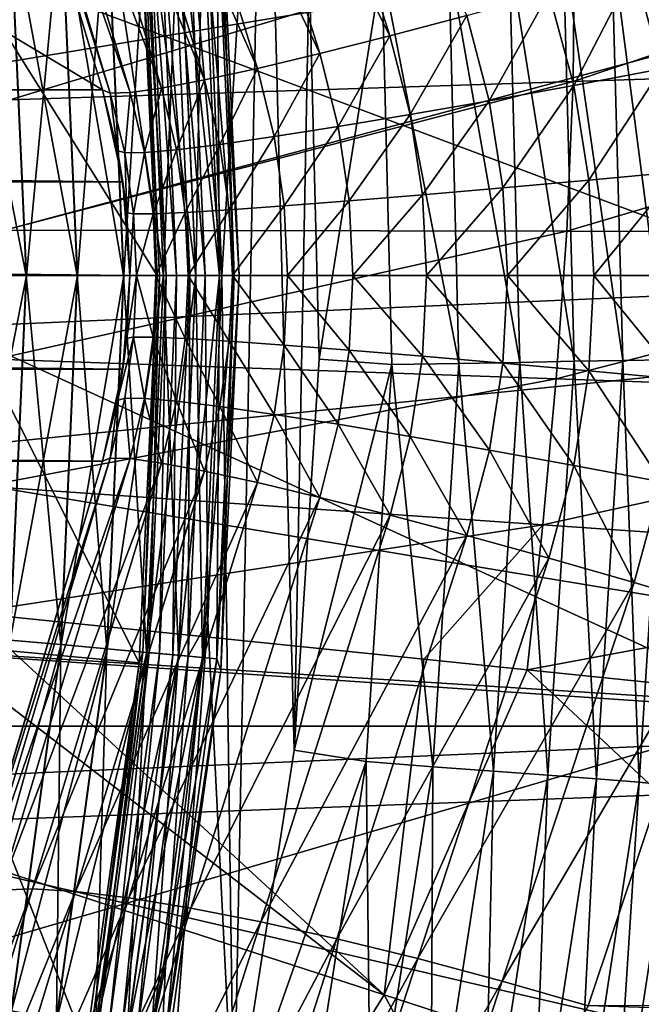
# Model space of a CAD drawing. Header units: metres. Extents: x -37.4 to 37.6, y -35 to 35.
# Tile 326 of 372: x 12.6 to 14.5, y -2.3 to 0.8. Entities that reach past the tile are written whole.
import ezdxf

# ---------------------------------------------------------------- set-up
doc = ezdxf.new("R2010")
doc.units = ezdxf.units.M
doc.layers.add('solid_506616_SW0001', color=7, linetype='CONTINUOUS')

msp = doc.modelspace()

# ---------------------------------------------------------------- linework, layer by layer
at = {"layer": 'solid_506616_SW0001'}
for points in [[(12.827591, 0.574696, -156.300003), (-12.827591, 0.574696, -156.300003), (-8.927591, 13.574696, -156.300003)], [(12.827591, 0.574696, -156.300003), (-8.927591, 13.574696, -156.300003), (8.927591, 13.574696, -156.300003)], [(12.827591, 0.574696, -155.56575), (12.827591, 0.574696, -156.300003), (8.927591, 13.574696, -156.300003)], [(12.414207, 1.952644, -155.433792), (12.827591, 0.574696, -155.56575), (8.927591, 13.574696, -156.300003)], [(13.196589, 0, 25.196838), (13.153387, 1.069961, 25.196838), (13.327835, 2.157232, 25.196838)], [(13.196589, 0, 25.196838), (13.327835, 2.157232, 25.196838), (13.234237, -2.670712, 25.196838)], [(13.327835, 2.157232, 25.196838), (13.420829, -1.469741, 25.196838), (13.234237, -2.670712, 25.196838)], [(13.327835, 2.157232, 25.196838), (13.467545, 0.953013, 25.196838), (13.420829, -1.469741, 25.196838)], [(13.717456, 0.742229, -153.897812), (13.099552, 1.963412, -153.961273), (13.315714, 2.005746, -153.790802)], [(13.955475, 0.805417, -153.759888), (13.717456, 0.742229, -153.897812), (13.315714, 2.005746, -153.790802)], [(12.851274, 0.565043, -155.284653), (12.827591, 0.574696, -155.56575), (12.414207, 1.952644, -155.433792)], [(12.851274, 0.565043, -155.284653), (12.414207, 1.952644, -155.433792), (12.442903, 1.924493, -155.158188)], [(13.499866, 0.687152, -154.06897), (12.907254, 1.93201, -154.160309), (13.099552, 1.963412, -153.961273)], [(13.717456, 0.742229, -153.897812), (13.499866, 0.687152, -154.06897), (13.099552, 1.963412, -153.961273)], [(12.912645, 0.567031, -155.009155), (12.442903, 1.924493, -155.158188), (12.5081, 1.908352, -154.887863)], [(12.912645, 0.567031, -155.009155), (12.851274, 0.565043, -155.284653), (12.442903, 1.924493, -155.158188)], [(13.307042, 0.641282, -154.269913), (12.742549, 1.912147, -154.384048), (12.907254, 1.93201, -154.160309)], [(13.499866, 0.687152, -154.06897), (13.307042, 0.641282, -154.269913), (12.907254, 1.93201, -154.160309)], [(13.010478, 0.580618, -154.744751), (12.5081, 1.908352, -154.887863), (12.608632, 1.90421, -154.628143)], [(13.010478, 0.580618, -154.744751), (12.912645, 0.567031, -155.009155), (12.5081, 1.908352, -154.887863)], [(13.142822, 0.605533, -154.496689), (12.608632, 1.90421, -154.628143), (12.742549, 1.912147, -154.384048)], [(13.142822, 0.605533, -154.496689), (13.010478, 0.580618, -154.744751), (12.608632, 1.90421, -154.628143)], [(13.307042, 0.641282, -154.269913), (13.142822, 0.605533, -154.496689), (12.742549, 1.912147, -154.384048)], [(11.945663, 1.140673, 24.77), (11.986408, 0.570983, 24.77), (17.574686, 1.495826, 23.259241)], [(11.986408, 0.570983, 24.77), (12, 0, 24.77), (17.574686, 1.495826, 23.259241)], [(12, 0, 24.77), (17.638229, 0, 23.259241), (17.574686, 1.495826, 23.259241)], [(15.93905, 1.395122, -3.596469), (-16, 0, -3.596469), (16, 0, -3.596469)], [(-15.93905, 1.395122, -3.596469), (-16, 0, -3.596469), (15.93905, 1.395122, -3.596469)], [(14.939238, 1.347373, 3.8), (15, 0, 3.8), (11.945299, 1.143223, 3.8)], [(13.193478, 1.222556, 20.299999), (13.25, 0, 20.299999), (13.181528, 1.186359, 20.473648)], [(13.181739, 1.186378, 18.127556), (13.235019, 0, 18.127556), (13.193478, 1.222556, 18.299999)], [(13.25, 0, 18.299999), (13.25, 0, 20.299999), (13.193478, 1.222556, 20.299999)], [(13.193478, 1.222556, 18.299999), (13.25, 0, 18.299999), (13.193478, 1.222556, 20.299999)], [(13.235019, 0, 18.127556), (13.25, 0, 18.299999), (13.193478, 1.222556, 18.299999)], [(12.283477, 1.138232, 63.234383), (12.941177, 1.199177, 25.393347), (12.996618, 0, 25.393347)], [(13.004176, 0, 25.34227), (12.996618, 0, 25.393347), (12.941177, 1.199177, 25.393347)], [(13.004176, 0, 25.34227), (12.941177, 1.199177, 25.393347), (12.951825, 1.165685, 25.34227)], [(12.96331, 1.166719, 20.943188), (13.015708, 0, 20.943188), (12.840352, 1.155653, 21.066492)], [(12.841285, 1.155737, 17.534292), (12.893188, 0, 17.534292), (12.964092, 1.166789, 17.657747)], [(12.893188, 0, 17.534292), (13.016493, 0, 17.657747), (12.964092, 1.166789, 17.657747)], [(12.951825, 1.165685, 25.34227), (12.972152, 1.167515, 25.294785), (13.024585, 0, 25.294785)], [(13.004176, 0, 25.34227), (12.951825, 1.165685, 25.34227), (13.024585, 0, 25.294785)], [(13.06305, 1.175696, 20.800303), (13.11585, 0, 20.800303), (12.96331, 1.166719, 20.943188)], [(13.11585, 0, 20.800303), (13.015708, 0, 20.943188), (12.96331, 1.166719, 20.943188)], [(12.964092, 1.166789, 17.657747), (13.016493, 0, 17.657747), (13.063659, 1.17575, 17.800756)], [(12.972152, 1.167515, 25.294785), (13.003919, 1.170374, 25.254116), (13.05648, 0, 25.254116)], [(13.024585, 0, 25.294785), (12.972152, 1.167515, 25.294785), (13.05648, 0, 25.254116)], [(13.003919, 1.170374, 25.254116), (13.045005, 1.174072, 25.222977), (13.097733, 0, 25.222977)], [(13.05648, 0, 25.254116), (13.003919, 1.170374, 25.254116), (13.097733, 0, 25.222977)], [(13.016493, 0, 17.657747), (13.116462, 0, 17.800756), (13.063659, 1.17575, 17.800756)], [(13.045005, 1.174072, 25.222977), (13.092667, 1.178361, 25.203449), (13.145587, 0, 25.203449)], [(13.097733, 0, 25.222977), (13.045005, 1.174072, 25.222977), (13.145587, 0, 25.203449)], [(13.136536, 1.18231, 20.642183), (13.189633, 0, 20.642183), (13.06305, 1.175696, 20.800303)], [(13.189633, 0, 20.642183), (13.11585, 0, 20.800303), (13.06305, 1.175696, 20.800303)], [(13.063659, 1.17575, 17.800756), (13.116462, 0, 17.800756), (13.136951, 1.182347, 17.958963)], [(13.092667, 1.178361, 25.203449), (13.153387, 1.069961, 25.196838), (13.196589, 0, 25.196838)], [(13.145587, 0, 25.203449), (13.092667, 1.178361, 25.203449), (13.196589, 0, 25.196838)], [(13.116462, 0, 17.800756), (13.19005, 0, 17.958963), (13.136951, 1.182347, 17.958963)], [(13.181528, 1.186359, 20.473648), (13.234808, 0, 20.473648), (13.136536, 1.18231, 20.642183)], [(13.234808, 0, 20.473648), (13.189633, 0, 20.642183), (13.136536, 1.18231, 20.642183)], [(13.136951, 1.182347, 17.958963), (13.19005, 0, 17.958963), (13.181739, 1.186378, 18.127556)], [(13.25, 0, 20.299999), (13.234808, 0, 20.473648), (13.181528, 1.186359, 20.473648)], [(13.19005, 0, 17.958963), (13.235019, 0, 18.127556), (13.181739, 1.186378, 18.127556)], [(14.284915, 0.601034, 75.843628), (16.024529, 0.657976, 75.518333), (16.030178, 1.188359, 75.526749)], [(14.289136, 1.071537, 75.848312), (14.284915, 0.601034, 75.843628), (16.030178, 1.188359, 75.526749)], [(15, 0, 3.8), (12, 0, 3.8), (11.945299, 1.143223, 3.8)], [(12.283477, 1.138232, 63.234383), (12.996618, 0, 25.393347), (12.336101, 0, 63.234383)], [(12.540348, 1.128652, 21.240049), (12.591036, 0, 21.240049), (12.372436, 1.113539, 21.285019)], [(12.423648, 0, 17.315193), (12.592184, 0, 17.360367), (12.541492, 1.128755, 17.360367)], [(12.697919, 1.142833, 21.166462), (12.749244, 0, 21.166462), (12.540348, 1.128652, 21.240049)], [(12.749244, 0, 21.166462), (12.591036, 0, 21.240049), (12.540348, 1.128652, 21.240049)], [(12.541492, 1.128755, 17.360367), (12.592184, 0, 17.360367), (12.698974, 1.142928, 17.434149)], [(12.592184, 0, 17.360367), (12.750302, 0, 17.434149), (12.698974, 1.142928, 17.434149)], [(12.840352, 1.155653, 21.066492), (12.892253, 0, 21.066492), (12.697919, 1.142833, 21.166462)], [(12.892253, 0, 21.066492), (12.749244, 0, 21.166462), (12.697919, 1.142833, 21.166462)], [(12.698974, 1.142928, 17.434149), (12.750302, 0, 17.434149), (12.841285, 1.155737, 17.534292)], [(12.750302, 0, 17.434149), (12.893188, 0, 17.534292), (12.841285, 1.155737, 17.534292)], [(13.015708, 0, 20.943188), (12.892253, 0, 21.066492), (12.840352, 1.155653, 21.066492)], [(12.591036, 0, 21.240049), (12.422445, 0, 21.285019), (12.372436, 1.113539, 21.285019)], [(12.540518, 0.544432, 76.138184), (14.284915, 0.601034, 75.843628), (14.289136, 1.071537, 75.848312)], [(12.543669, 0.95495, 76.140404), (12.540518, 0.544432, 76.138184), (14.289136, 1.071537, 75.848312)], [(14.536109, 1.04853, 25.684317), (14.571608, -0.261379, 25.685648), (14.403765, 1.035097, 25.540308)], [(14.254061, 1.018448, 25.419554), (14.288033, -0.265378, 25.420858), (14.086154, 0.999309, 25.323402)], [(14.403765, 1.035097, 25.540308), (14.438608, -0.262625, 25.541626), (14.254061, 1.018448, 25.419554)], [(14.438608, -0.262625, 25.541626), (14.288033, -0.265378, 25.420858), (14.254061, 1.018448, 25.419554)], [(14.571608, -0.261379, 25.685648), (14.438608, -0.262625, 25.541626), (14.403765, 1.035097, 25.540308)], [(14.55851, 0.639603, -153.608429), (14.473517, 0.950954, -153.593979), (14.743142, 1.030694, -153.569275)], [(13.899199, 0.978484, 25.253201), (13.93105, -0.272338, 25.254473), (13.692355, 0.956704, 25.210297)], [(14.086154, 0.999309, 25.323402), (14.119103, -0.268888, 25.324692), (13.899199, 0.978484, 25.253201)], [(14.119103, -0.268888, 25.324692), (13.93105, -0.272338, 25.254473), (13.899199, 0.978484, 25.253201)], [(14.288033, -0.265378, 25.420858), (14.119103, -0.268888, 25.324692), (14.086154, 0.999309, 25.323402)], [(13.467545, 0.953013, 25.196838), (13.498574, -0.258843, 25.196838), (13.420829, -1.469741, 25.196838)], [(13.692355, 0.956704, 25.210297), (13.498574, -0.258843, 25.196838), (13.467545, 0.953013, 25.196838)], [(13.692355, 0.956704, 25.210297), (13.723101, -0.274977, 25.211548), (13.498574, -0.258843, 25.196838)], [(13.93105, -0.272338, 25.254473), (13.723101, -0.274977, 25.211548), (13.692355, 0.956704, 25.210297)], [(14.286218, 0.588418, -153.670593), (14.209182, 0.875458, -153.657944), (14.473517, 0.950954, -153.593979)], [(14.55851, 0.639603, -153.608429), (14.286218, 0.588418, -153.670593), (14.473517, 0.950954, -153.593979)], [(14.025016, 0.540967, -153.771347), (13.955475, 0.805417, -153.759888), (14.209182, 0.875458, -153.657944)], [(14.286218, 0.588418, -153.670593), (14.025016, 0.540967, -153.771347), (14.209182, 0.875458, -153.657944)], [(13.780169, 0.498206, -153.90863), (13.717456, 0.742229, -153.897812), (13.955475, 0.805417, -153.759888)], [(14.025016, 0.540967, -153.771347), (13.780169, 0.498206, -153.90863), (13.955475, 0.805417, -153.759888)], [(13.556612, 0.460997, -154.079712), (13.499866, 0.687152, -154.06897), (13.717456, 0.742229, -153.897812)], [(13.780169, 0.498206, -153.90863), (13.556612, 0.460997, -154.079712), (13.717456, 0.742229, -153.897812)], [(13.358852, 0.430091, -154.281113), (13.307042, 0.641282, -154.269913), (13.499866, 0.687152, -154.06897)], [(13.556612, 0.460997, -154.079712), (13.358852, 0.430091, -154.281113), (13.499866, 0.687152, -154.06897)], [(13.190875, 0.406111, -154.508789), (13.142822, 0.605533, -154.496689), (13.307042, 0.641282, -154.269913)], [(13.358852, 0.430091, -154.281113), (13.190875, 0.406111, -154.508789), (13.307042, 0.641282, -154.269913)], [(14.265123, 0.137264, 75.838043), (16.001299, 0.135027, 75.508682), (16.024529, 0.657976, 75.518333)], [(14.284915, 0.601034, 75.843628), (14.265123, 0.137264, 75.838043), (16.024529, 0.657976, 75.518333)], [(14.332871, 0.295455, -153.678391), (14.286218, 0.588418, -153.670593), (14.55851, 0.639603, -153.608429)], [(14.610057, 0.321296, -153.617355), (14.332871, 0.295455, -153.678391), (14.55851, 0.639603, -153.608429)], [(12.523788, 0.139931, 76.135345), (14.265123, 0.137264, 75.838043), (14.284915, 0.601034, 75.843628)], [(12.540518, 0.544432, 76.138184), (12.523788, 0.139931, 76.135345), (14.284915, 0.601034, 75.843628)], [(12.957146, 0.380709, -155.024155), (12.912645, 0.567031, -155.009155), (13.010478, 0.580618, -154.744751)], [(13.056067, 0.389539, -154.758148), (12.957146, 0.380709, -155.024155), (13.010478, 0.580618, -154.744751)], [(13.056067, 0.389539, -154.758148), (13.010478, 0.580618, -154.744751), (13.142822, 0.605533, -154.496689)], [(13.190875, 0.406111, -154.508789), (13.056067, 0.389539, -154.758148), (13.142822, 0.605533, -154.496689)], [(14.06706, 0.27151, -153.778366), (14.025016, 0.540967, -153.771347), (14.286218, 0.588418, -153.670593)], [(14.332871, 0.295455, -153.678391), (14.06706, 0.27151, -153.778366), (14.286218, 0.588418, -153.670593)], [(-12.890748, 0.290369, -156.300003), (-12.827591, 0.574696, -156.300003), (12.890748, 0.290369, -156.300003)], [(12.890748, 0.290369, -156.300003), (-12.827591, 0.574696, -156.300003), (12.827591, 0.574696, -156.300003)], [(12.874173, 0.386829, -155.584488), (12.827591, 0.574696, -156.300003), (12.827591, 0.574696, -155.56575)], [(12.874173, 0.386829, -155.584488), (12.890748, 0.290369, -156.300003), (12.827591, 0.574696, -156.300003)], [(12.874173, 0.386829, -155.584488), (12.827591, 0.574696, -155.56575), (12.851274, 0.565043, -155.284653)], [(12.896104, 0.379801, -155.301468), (12.851274, 0.565043, -155.284653), (12.912645, 0.567031, -155.009155)], [(12.896104, 0.379801, -155.301468), (12.874173, 0.386829, -155.584488), (12.851274, 0.565043, -155.284653)], [(12.957146, 0.380709, -155.024155), (12.896104, 0.379801, -155.301468), (12.912645, 0.567031, -155.009155)], [(13.818022, 0.249947, -153.915268), (13.780169, 0.498206, -153.90863), (14.025016, 0.540967, -153.771347)], [(14.06706, 0.27151, -153.778366), (13.818022, 0.249947, -153.915268), (14.025016, 0.540967, -153.771347)], [(13.590812, 0.231203, -154.086288), (13.556612, 0.460997, -154.079712), (13.780169, 0.498206, -153.90863)], [(13.818022, 0.249947, -153.915268), (13.590812, 0.231203, -154.086288), (13.780169, 0.498206, -153.90863)], [(13.390043, 0.215659, -154.287979), (13.358852, 0.430091, -154.281113), (13.556612, 0.460997, -154.079712)], [(13.590812, 0.231203, -154.086288), (13.390043, 0.215659, -154.287979), (13.556612, 0.460997, -154.079712)], [(13.219795, 0.203631, -154.51622), (13.190875, 0.406111, -154.508789), (13.358852, 0.430091, -154.281113)], [(13.390043, 0.215659, -154.287979), (13.219795, 0.203631, -154.51622), (13.358852, 0.430091, -154.281113)], [(13.083524, 0.195364, -154.766388), (13.056067, 0.389539, -154.758148), (13.190875, 0.406111, -154.508789)], [(13.219795, 0.203631, -154.51622), (13.083524, 0.195364, -154.766388), (13.190875, 0.406111, -154.508789)], [(12.874173, 0.386829, -155.584488), (12.902469, 0.194397, -155.596085), (12.890748, 0.290369, -156.300003)], [(12.896104, 0.379801, -155.301468), (12.902469, 0.194397, -155.596085), (12.874173, 0.386829, -155.584488)], [(12.923234, 0.1907, -155.311859), (12.896104, 0.379801, -155.301468), (12.957146, 0.380709, -155.024155)], [(12.923234, 0.1907, -155.311859), (12.902469, 0.194397, -155.596085), (12.896104, 0.379801, -155.301468)], [(12.983996, 0.191024, -155.033417), (12.923234, 0.1907, -155.311859), (12.957146, 0.380709, -155.024155)], [(12.983996, 0.191024, -155.033417), (12.957146, 0.380709, -155.024155), (13.056067, 0.389539, -154.758148)], [(13.083524, 0.195364, -154.766388), (12.983996, 0.191024, -155.033417), (13.056067, 0.389539, -154.758148)], [(14.348471, 0, -153.681015), (14.332871, 0.295455, -153.678391), (14.610057, 0.321296, -153.617355)], [(14.627308, 0, -153.620361), (14.348471, 0, -153.681015), (14.610057, 0.321296, -153.617355)], [(-12.890748, 0.290369, -156.300003), (12.911939, 0, -156.300003), (-12.911939, 0, -156.300003)], [(-12.890748, 0.290369, -156.300003), (12.890748, 0.290369, -156.300003), (12.911939, 0, -156.300003)], [(12.911939, 0, -155.600006), (12.911939, 0, -156.300003), (12.890748, 0.290369, -156.300003)], [(12.902469, 0.194397, -155.596085), (12.911939, 0, -155.600006), (12.890748, 0.290369, -156.300003)], [(14.081104, 0, -153.780746), (14.06706, 0.27151, -153.778366), (14.332871, 0.295455, -153.678391)], [(14.348471, 0, -153.681015), (14.081104, 0, -153.780746), (14.332871, 0.295455, -153.678391)], [(13.60221, 0, -154.088501), (13.590812, 0.231203, -154.086288), (13.818022, 0.249947, -153.915268)], [(13.830651, 0, -153.917496), (13.60221, 0, -154.088501), (13.818022, 0.249947, -153.915268)], [(13.830651, 0, -153.917496), (13.818022, 0.249947, -153.915268), (14.06706, 0.27151, -153.778366)], [(14.081104, 0, -153.780746), (13.830651, 0, -153.917496), (14.06706, 0.27151, -153.778366)], [(13.229424, 0, -154.518723), (13.219795, 0.203631, -154.51622), (13.390043, 0.215659, -154.287979)], [(13.400432, 0, -154.290283), (13.229424, 0, -154.518723), (13.390043, 0.215659, -154.287979)], [(13.400432, 0, -154.290283), (13.390043, 0.215659, -154.287979), (13.590812, 0.231203, -154.086288)], [(13.60221, 0, -154.088501), (13.400432, 0, -154.290283), (13.590812, 0.231203, -154.086288)], [(12.923234, 0.1907, -155.311859), (12.911939, 0, -155.600006), (12.902469, 0.194397, -155.596085)], [(12.932288, 0, -155.315369), (12.911939, 0, -155.600006), (12.923234, 0.1907, -155.311859)], [(12.932288, 0, -155.315369), (12.923234, 0.1907, -155.311859), (12.983996, 0.191024, -155.033417)], [(12.992945, 0, -155.03653), (12.932288, 0, -155.315369), (12.983996, 0.191024, -155.033417)], [(12.992945, 0, -155.03653), (12.983996, 0.191024, -155.033417), (13.083524, 0.195364, -154.766388)], [(13.092667, 0, -154.769165), (12.992945, 0, -155.03653), (13.083524, 0.195364, -154.766388)], [(13.092667, 0, -154.769165), (13.083524, 0.195364, -154.766388), (13.219795, 0.203631, -154.51622)], [(13.229424, 0, -154.518723), (13.092667, 0, -154.769165), (13.219795, 0.203631, -154.51622)], [(12.523788, 0.139931, 76.135345), (12.495804, -0.258601, 76.13176), (14.265123, 0.137264, 75.838043)], [(12.495804, -0.258601, 76.13176), (14.232426, -0.319814, 75.831467), (14.265123, 0.137264, 75.838043)], [(14.265123, 0.137264, 75.838043), (14.232426, -0.319814, 75.831467), (16.001299, 0.135027, 75.508682)], [(14.232426, -0.319814, 75.831467), (15.963497, -0.380517, 75.497726), (16.001299, 0.135027, 75.508682)], [(-15.93905, -1.395122, -3.596469), (16, 0, -3.596469), (-16, 0, -3.596469)], [(-12.911939, 0, -156.300003), (12.911939, 0, -156.300003), (12.890748, -0.290369, -156.300003)], [(-12.911939, 0, -156.300003), (12.890748, -0.290369, -156.300003), (-12.890748, -0.290369, -156.300003)], [(11.945299, -1.143223, 3.8), (12, 0, 3.8), (14.939238, -1.347373, 3.8)], [(11.986408, -0.570983, 24.77), (17.638229, 0, 23.259241), (12, 0, 24.77)], [(11.986408, -0.570983, 24.77), (17.574686, -1.495826, 23.259241), (17.638229, 0, 23.259241)], [(14.939238, -1.347373, 3.8), (12, 0, 3.8), (15, 0, 3.8)], [(12.373634, -1.113647, 17.315193), (12.592184, 0, 17.360367), (12.423648, 0, 17.315193)], [(12.373634, -1.113647, 17.315193), (12.541492, -1.128755, 17.360367), (12.592184, 0, 17.360367)], [(12.540348, -1.128652, 21.240049), (12.422445, 0, 21.285019), (12.591036, 0, 21.240049)], [(12.697919, -1.142833, 21.166462), (12.540348, -1.128652, 21.240049), (12.591036, 0, 21.240049)], [(12.541492, -1.128755, 17.360367), (12.750302, 0, 17.434149), (12.592184, 0, 17.360367)], [(12.541492, -1.128755, 17.360367), (12.698974, -1.142928, 17.434149), (12.750302, 0, 17.434149)], [(12.697919, -1.142833, 21.166462), (12.591036, 0, 21.240049), (12.749244, 0, 21.166462)], [(12.840352, -1.155653, 21.066492), (12.697919, -1.142833, 21.166462), (12.749244, 0, 21.166462)], [(12.698974, -1.142928, 17.434149), (12.893188, 0, 17.534292), (12.750302, 0, 17.434149)], [(12.698974, -1.142928, 17.434149), (12.841285, -1.155737, 17.534292), (12.893188, 0, 17.534292)], [(12.840352, -1.155653, 21.066492), (12.749244, 0, 21.166462), (12.892253, 0, 21.066492)], [(12.96331, -1.166719, 20.943188), (12.840352, -1.155653, 21.066492), (12.892253, 0, 21.066492)], [(12.841285, -1.155737, 17.534292), (13.016493, 0, 17.657747), (12.893188, 0, 17.534292)], [(12.841285, -1.155737, 17.534292), (12.964092, -1.166789, 17.657747), (13.016493, 0, 17.657747)], [(12.90249, -0.194178, -155.596085), (12.890748, -0.290369, -156.300003), (12.911939, 0, -156.300003)], [(12.96331, -1.166719, 20.943188), (12.892253, 0, 21.066492), (13.015708, 0, 20.943188)], [(12.911939, 0, -155.600006), (12.90249, -0.194178, -155.596085), (12.911939, 0, -156.300003)], [(12.932288, 0, -155.315369), (12.90249, -0.194178, -155.596085), (12.911939, 0, -155.600006)], [(13.06305, -1.175696, 20.800303), (12.96331, -1.166719, 20.943188), (13.015708, 0, 20.943188)], [(12.964092, -1.166789, 17.657747), (13.116462, 0, 17.800756), (13.016493, 0, 17.657747)], [(12.964092, -1.166789, 17.657747), (13.063659, -1.17575, 17.800756), (13.116462, 0, 17.800756)], [(13.06305, -1.175696, 20.800303), (13.015708, 0, 20.943188), (13.11585, 0, 20.800303)], [(13.136536, -1.18231, 20.642183), (13.06305, -1.175696, 20.800303), (13.11585, 0, 20.800303)], [(13.063659, -1.17575, 17.800756), (13.19005, 0, 17.958963), (13.116462, 0, 17.800756)], [(13.063659, -1.17575, 17.800756), (13.136951, -1.182347, 17.958963), (13.19005, 0, 17.958963)], [(13.136536, -1.18231, 20.642183), (13.11585, 0, 20.800303), (13.189633, 0, 20.642183)], [(13.181528, -1.186359, 20.473648), (13.136536, -1.18231, 20.642183), (13.189633, 0, 20.642183)], [(13.136951, -1.182347, 17.958963), (13.235019, 0, 18.127556), (13.19005, 0, 17.958963)], [(13.136951, -1.182347, 17.958963), (13.181739, -1.186378, 18.127556), (13.235019, 0, 18.127556)], [(13.181528, -1.186359, 20.473648), (13.189633, 0, 20.642183), (13.234808, 0, 20.473648)], [(13.193478, -1.222556, 20.299999), (13.181528, -1.186359, 20.473648), (13.234808, 0, 20.473648)], [(13.181739, -1.186378, 18.127556), (13.25, 0, 18.299999), (13.235019, 0, 18.127556)], [(13.181739, -1.186378, 18.127556), (13.193478, -1.222556, 18.299999), (13.25, 0, 18.299999)], [(13.193478, -1.222556, 20.299999), (13.234808, 0, 20.473648), (13.25, 0, 20.299999)], [(13.193478, -1.222556, 18.299999), (13.25, 0, 20.299999), (13.25, 0, 18.299999)], [(13.193478, -1.222556, 18.299999), (13.193478, -1.222556, 20.299999), (13.25, 0, 20.299999)], [(15.93905, -1.395122, -3.596469), (16, 0, -3.596469), (-15.93905, -1.395122, -3.596469)], [(12.283477, -1.138232, 63.234383), (12.336101, 0, 63.234383), (12.941177, -1.199177, 25.393347)], [(12.336101, 0, 63.234383), (12.996618, 0, 25.393347), (12.941177, -1.199177, 25.393347)], [(12.923253, -0.190491, -155.311874), (12.90249, -0.194178, -155.596085), (12.932288, 0, -155.315369)], [(12.984015, -0.190814, -155.033432), (12.923253, -0.190491, -155.311874), (12.932288, 0, -155.315369)], [(12.984015, -0.190814, -155.033432), (12.932288, 0, -155.315369), (12.992945, 0, -155.03653)], [(12.951825, -1.165685, 25.34227), (12.941177, -1.199177, 25.393347), (12.996618, 0, 25.393347)], [(12.951825, -1.165685, 25.34227), (12.996618, 0, 25.393347), (13.004176, 0, 25.34227)], [(12.951825, -1.165685, 25.34227), (13.004176, 0, 25.34227), (12.972152, -1.167515, 25.294785)], [(12.972152, -1.167515, 25.294785), (13.004176, 0, 25.34227), (13.024585, 0, 25.294785)], [(12.972152, -1.167515, 25.294785), (13.024585, 0, 25.294785), (13.003919, -1.170374, 25.254116)], [(13.083542, -0.195149, -154.766403), (12.984015, -0.190814, -155.033432), (12.992945, 0, -155.03653)], [(13.083542, -0.195149, -154.766403), (12.992945, 0, -155.03653), (13.092667, 0, -154.769165)], [(13.003919, -1.170374, 25.254116), (13.024585, 0, 25.294785), (13.05648, 0, 25.254116)], [(13.003919, -1.170374, 25.254116), (13.05648, 0, 25.254116), (13.045005, -1.174072, 25.222977)], [(13.045005, -1.174072, 25.222977), (13.05648, 0, 25.254116), (13.097733, 0, 25.222977)], [(13.045005, -1.174072, 25.222977), (13.097733, 0, 25.222977), (13.092667, -1.178361, 25.203449)], [(13.219813, -0.203407, -154.516235), (13.083542, -0.195149, -154.766403), (13.092667, 0, -154.769165)], [(13.092667, -1.178361, 25.203449), (13.145587, 0, 25.203449), (13.153372, -1.070146, 25.196838)], [(13.092667, -1.178361, 25.203449), (13.097733, 0, 25.222977), (13.145587, 0, 25.203449)], [(13.219813, -0.203407, -154.516235), (13.092667, 0, -154.769165), (13.229424, 0, -154.518723)], [(13.145587, 0, 25.203449), (13.196589, 0, 25.196838), (13.153372, -1.070146, 25.196838)], [(13.153372, -1.070146, 25.196838), (13.196589, 0, 25.196838), (13.234237, -2.670712, 25.196838)], [(13.39006, -0.215422, -154.287979), (13.219813, -0.203407, -154.516235), (13.229424, 0, -154.518723)], [(13.39006, -0.215422, -154.287979), (13.229424, 0, -154.518723), (13.400432, 0, -154.290283)], [(13.590828, -0.230948, -154.086304), (13.39006, -0.215422, -154.287979), (13.400432, 0, -154.290283)], [(13.590828, -0.230948, -154.086304), (13.400432, 0, -154.290283), (13.60221, 0, -154.088501)], [(13.818039, -0.249671, -153.915283), (13.590828, -0.230948, -154.086304), (13.60221, 0, -154.088501)], [(13.818039, -0.249671, -153.915283), (13.60221, 0, -154.088501), (13.830651, 0, -153.917496)], [(14.067079, -0.271211, -153.778381), (13.818039, -0.249671, -153.915283), (13.830651, 0, -153.917496)], [(14.067079, -0.271211, -153.778381), (13.830651, 0, -153.917496), (14.081104, 0, -153.780746)], [(14.332891, -0.295129, -153.678406), (14.067079, -0.271211, -153.778381), (14.081104, 0, -153.780746)], [(14.332891, -0.295129, -153.678406), (14.081104, 0, -153.780746), (14.348471, 0, -153.681015)], [(14.610077, -0.320941, -153.617355), (14.332891, -0.295129, -153.678406), (14.348471, 0, -153.681015)], [(14.610077, -0.320941, -153.617355), (14.348471, 0, -153.681015), (14.627308, 0, -153.620361)], [(12.896145, -0.379584, -155.301483), (12.874218, -0.386601, -155.584503), (12.923253, -0.190491, -155.311874)], [(12.923253, -0.190491, -155.311874), (12.874218, -0.386601, -155.584503), (12.90249, -0.194178, -155.596085)], [(12.90249, -0.194178, -155.596085), (12.874218, -0.386601, -155.584503), (12.890748, -0.290369, -156.300003)], [(12.957186, -0.380492, -155.024185), (12.896145, -0.379584, -155.301483), (12.923253, -0.190491, -155.311874)], [(12.957186, -0.380492, -155.024185), (12.923253, -0.190491, -155.311874), (12.984015, -0.190814, -155.033432)], [(13.056108, -0.389316, -154.758163), (12.957186, -0.380492, -155.024185), (12.984015, -0.190814, -155.033432)], [(13.056108, -0.389316, -154.758163), (12.984015, -0.190814, -155.033432), (13.083542, -0.195149, -154.766403)], [(13.190916, -0.405878, -154.508804), (13.056108, -0.389316, -154.758163), (13.083542, -0.195149, -154.766403)], [(13.190916, -0.405878, -154.508804), (13.083542, -0.195149, -154.766403), (13.219813, -0.203407, -154.516235)], [(13.358894, -0.429844, -154.281128), (13.190916, -0.405878, -154.508804), (13.219813, -0.203407, -154.516235)], [(13.358894, -0.429844, -154.281128), (13.219813, -0.203407, -154.516235), (13.39006, -0.215422, -154.287979)], [(13.556657, -0.460733, -154.079727), (13.358894, -0.429844, -154.281128), (13.39006, -0.215422, -154.287979)], [(13.556657, -0.460733, -154.079727), (13.39006, -0.215422, -154.287979), (13.590828, -0.230948, -154.086304)], [(13.780216, -0.497919, -153.908646), (13.556657, -0.460733, -154.079727), (13.590828, -0.230948, -154.086304)], [(13.780216, -0.497919, -153.908646), (13.590828, -0.230948, -154.086304), (13.818039, -0.249671, -153.915283)], [(12.495804, -0.258601, 76.13176), (12.459933, -0.652663, 76.127304), (14.232426, -0.319814, 75.831467)], [(13.723101, -0.274977, 25.211548), (13.420829, -1.469741, 25.196838), (13.498574, -0.258843, 25.196838)], [(13.93105, -0.272338, 25.254473), (13.850563, -1.520974, 25.255713), (13.723101, -0.274977, 25.211548)], [(14.025067, -0.540656, -153.771362), (13.780216, -0.497919, -153.908646), (13.818039, -0.249671, -153.915283)], [(14.025067, -0.540656, -153.771362), (13.818039, -0.249671, -153.915283), (14.067079, -0.271211, -153.778381)], [(14.038105, -1.534925, 25.325951), (13.850563, -1.520974, 25.255713), (13.93105, -0.272338, 25.254473)], [(14.119103, -0.268888, 25.324692), (14.038105, -1.534925, 25.325951), (13.93105, -0.272338, 25.254473)], [(14.286274, -0.58808, -153.670609), (14.025067, -0.540656, -153.771362), (14.067079, -0.271211, -153.778381)], [(14.206607, -1.547068, 25.422132), (14.038105, -1.534925, 25.325951), (14.119103, -0.268888, 25.324692)], [(14.286274, -0.58808, -153.670609), (14.067079, -0.271211, -153.778381), (14.332891, -0.295129, -153.678406)], [(14.288033, -0.265378, 25.420858), (14.206607, -1.547068, 25.422132), (14.119103, -0.268888, 25.324692)], [(14.35677, -1.558232, 25.542915), (14.206607, -1.547068, 25.422132), (14.288033, -0.265378, 25.420858)], [(14.438608, -0.262625, 25.541626), (14.35677, -1.558232, 25.542915), (14.288033, -0.265378, 25.420858)], [(14.489303, -1.56918, 25.686949), (14.35677, -1.558232, 25.542915), (14.438608, -0.262625, 25.541626)], [(14.571608, -0.261379, 25.685648), (14.489303, -1.56918, 25.686949), (14.438608, -0.262625, 25.541626)], [(14.604927, -1.580576, 25.852888), (14.489303, -1.56918, 25.686949), (14.571608, -0.261379, 25.685648)], [(-12.890748, -0.290369, -156.300003), (12.827591, -0.574696, -156.300003), (-12.827591, -0.574696, -156.300003)], [(-12.890748, -0.290369, -156.300003), (12.890748, -0.290369, -156.300003), (12.827591, -0.574696, -156.300003)], [(12.890748, -0.290369, -156.300003), (12.827591, -0.574696, -155.56575), (12.827591, -0.574696, -156.300003)], [(12.874218, -0.386601, -155.584503), (12.827591, -0.574696, -155.56575), (12.890748, -0.290369, -156.300003)], [(13.723101, -0.274977, 25.211548), (13.643274, -1.504452, 25.21277), (13.420829, -1.469741, 25.196838)], [(13.850563, -1.520974, 25.255713), (13.643274, -1.504452, 25.21277), (13.723101, -0.274977, 25.211548)], [(14.558572, -0.639236, -153.608444), (14.286274, -0.58808, -153.670609), (14.332891, -0.295129, -153.678406)], [(14.558572, -0.639236, -153.608444), (14.332891, -0.295129, -153.678406), (14.610077, -0.320941, -153.617355)], [(12.459933, -0.652663, 76.127304), (14.190679, -0.771875, 75.823776), (14.232426, -0.319814, 75.831467)], [(14.232426, -0.319814, 75.831467), (14.190679, -0.771875, 75.823776), (15.963497, -0.380517, 75.497726)], [(12.874218, -0.386601, -155.584503), (12.851278, -0.565035, -155.284653), (12.827591, -0.574696, -155.56575)], [(12.896145, -0.379584, -155.301483), (12.912652, -0.567015, -155.009155), (12.851278, -0.565035, -155.284653)], [(12.896145, -0.379584, -155.301483), (12.851278, -0.565035, -155.284653), (12.874218, -0.386601, -155.584503)], [(12.957186, -0.380492, -155.024185), (12.912652, -0.567015, -155.009155), (12.896145, -0.379584, -155.301483)], [(12.957186, -0.380492, -155.024185), (13.010487, -0.580595, -154.744751), (12.912652, -0.567015, -155.009155)], [(13.056108, -0.389316, -154.758163), (13.010487, -0.580595, -154.744751), (12.957186, -0.380492, -155.024185)], [(13.056108, -0.389316, -154.758163), (13.142833, -0.605503, -154.496689), (13.010487, -0.580595, -154.744751)], [(13.190916, -0.405878, -154.508804), (13.142833, -0.605503, -154.496689), (13.056108, -0.389316, -154.758163)], [(14.190679, -0.771875, 75.823776), (15.915476, -0.890504, 75.485428), (15.963497, -0.380517, 75.497726)], [(13.190916, -0.405878, -154.508804), (13.307055, -0.641244, -154.269928), (13.142833, -0.605503, -154.496689)], [(13.358894, -0.429844, -154.281128), (13.307055, -0.641244, -154.269928), (13.190916, -0.405878, -154.508804)], [(13.358894, -0.429844, -154.281128), (13.499883, -0.687106, -154.06897), (13.307055, -0.641244, -154.269928)], [(13.556657, -0.460733, -154.079727), (13.499883, -0.687106, -154.06897), (13.358894, -0.429844, -154.281128)], [(13.556657, -0.460733, -154.079727), (13.717474, -0.742177, -153.897827), (13.499883, -0.687106, -154.06897)], [(13.780216, -0.497919, -153.908646), (13.717474, -0.742177, -153.897827), (13.556657, -0.460733, -154.079727)], [(13.780216, -0.497919, -153.908646), (13.955495, -0.805358, -153.759903), (13.717474, -0.742177, -153.897827)], [(14.025067, -0.540656, -153.771362), (13.955495, -0.805358, -153.759903), (13.780216, -0.497919, -153.908646)], [(14.025067, -0.540656, -153.771362), (14.209204, -0.875391, -153.657944), (13.955495, -0.805358, -153.759903)], [(14.286274, -0.58808, -153.670609), (14.209204, -0.875391, -153.657944), (14.025067, -0.540656, -153.771362)], [(12.827591, -0.574696, -156.300003), (8.927591, -13.574696, -156.300003), (-12.827591, -0.574696, -156.300003)], [(12.827591, -0.574696, -156.300003), (8.927591, -13.574696, -152.862854), (8.927591, -13.574696, -156.300003)], [(12.827591, -0.574696, -156.300003), (11.197415, -6.008615, -154.442474), (8.927591, -13.574696, -152.862854)], [(12.827591, -0.574696, -156.300003), (11.203899, -5.987004, -154.450302), (11.197415, -6.008615, -154.442474)], [(12.827591, -0.574696, -156.300003), (11.593822, -4.687262, -154.868805), (11.203899, -5.987004, -154.450302)], [(12.827591, -0.574696, -156.300003), (11.601038, -4.663206, -154.87561), (11.593822, -4.687262, -154.868805)], [(12.827591, -0.574696, -156.300003), (11.999198, -3.336008, -155.199585), (11.601038, -4.663206, -154.87561)], [(11.986408, -0.570983, 24.77), (11.945663, -1.140673, 24.77), (17.574686, -1.495826, 23.259241)], [(12.827591, -0.574696, -156.300003), (12.005664, -3.314454, -155.204041), (11.999198, -3.336008, -155.199585)], [(12.827591, -0.574696, -156.300003), (12.411273, -1.962422, -155.432495), (12.005664, -3.314454, -155.204041)], [(12.827591, -0.574696, -156.300003), (12.415796, -1.947345, -155.434494), (12.411273, -1.962422, -155.432495)], [(12.851278, -0.565035, -155.284653), (12.415796, -1.947345, -155.434494), (12.827591, -0.574696, -155.56575)], [(12.444475, -1.919255, -155.158859), (12.415796, -1.947345, -155.434494), (12.851278, -0.565035, -155.284653)], [(12.827591, -0.574696, -156.300003), (12.827591, -0.574696, -155.56575), (12.415796, -1.947345, -155.434494)], [(12.444475, -1.919255, -155.158859), (12.851278, -0.565035, -155.284653), (12.912652, -0.567015, -155.009155)], [(12.509658, -1.903183, -154.888519), (12.444475, -1.919255, -155.158859), (12.912652, -0.567015, -155.009155)], [(12.509658, -1.903183, -154.888519), (12.912652, -0.567015, -155.009155), (13.010487, -0.580595, -154.744751)], [(12.61018, -1.899109, -154.628784), (12.509658, -1.903183, -154.888519), (13.010487, -0.580595, -154.744751)], [(12.61018, -1.899109, -154.628784), (13.010487, -0.580595, -154.744751), (13.142833, -0.605503, -154.496689)], [(12.744092, -1.907111, -154.384674), (12.61018, -1.899109, -154.628784), (13.142833, -0.605503, -154.496689)], [(12.744092, -1.907111, -154.384674), (13.142833, -0.605503, -154.496689), (13.307055, -0.641244, -154.269928)], [(14.286274, -0.58808, -153.670609), (14.473541, -0.95088, -153.593979), (14.209204, -0.875391, -153.657944)], [(14.558572, -0.639236, -153.608444), (14.473541, -0.95088, -153.593979), (14.286274, -0.58808, -153.670609)], [(14.558572, -0.639236, -153.608444), (14.743077, -1.030886, -153.56926), (14.473541, -0.95088, -153.593979)], [(12.459933, -0.652663, 76.127304), (12.418522, -1.043933, 76.122131), (14.190679, -0.771875, 75.823776)], [(12.908795, -1.927034, -154.160919), (12.744092, -1.907111, -154.384674), (13.307055, -0.641244, -154.269928)], [(12.908795, -1.927034, -154.160919), (13.307055, -0.641244, -154.269928), (13.499883, -0.687106, -154.06897)], [(13.101095, -1.958492, -153.961868), (12.908795, -1.927034, -154.160919), (13.499883, -0.687106, -154.06897)], [(13.101095, -1.958492, -153.961868), (13.499883, -0.687106, -154.06897), (13.717474, -0.742177, -153.897827)], [(13.317263, -2.000875, -153.791397), (13.101095, -1.958492, -153.961868), (13.717474, -0.742177, -153.897827)], [(13.317263, -2.000875, -153.791397), (13.717474, -0.742177, -153.897827), (13.955495, -0.805358, -153.759903)], [(14.190679, -0.771875, 75.823776), (12.418522, -1.043933, 76.122131), (13.822633, -1.188085, 75.875092)], [(14.190679, -0.771875, 75.823776), (13.822633, -1.188085, 75.875092), (14.142624, -1.220941, 75.815269)], [(14.190679, -0.771875, 75.823776), (14.142624, -1.220941, 75.815269), (15.915476, -0.890504, 75.485428)], [(13.553104, -2.053361, -153.652786), (13.317263, -2.000875, -153.791397), (13.955495, -0.805358, -153.759903)], [(13.553104, -2.053361, -153.652786), (13.955495, -0.805358, -153.759903), (14.209204, -0.875391, -153.657944)], [(13.804045, -2.114931, -153.548737), (13.553104, -2.053361, -153.652786), (14.209204, -0.875391, -153.657944)], [(13.804045, -2.114931, -153.548737), (14.209204, -0.875391, -153.657944), (14.473541, -0.95088, -153.593979)], [(15.915476, -0.890504, 75.485428), (14.142624, -1.220941, 75.815269), (15.530574, -1.363427, 75.540741)], [(14.065218, -2.184392, -153.481277), (13.804045, -2.114931, -153.548737), (14.473541, -0.95088, -153.593979)], [(14.065218, -2.184392, -153.481277), (14.473541, -0.95088, -153.593979), (14.743077, -1.030886, -153.56926)], [(12.124387, -1.013748, 76.170685), (11.344739, -1.462454, 76.277908), (13.698894, -2.227365, 75.852768)], [(12.418522, -1.043933, 76.122131), (12.124387, -1.013748, 76.170685), (13.698894, -2.227365, 75.852768)], [(14.331068, -2.26077, -153.451645), (14.065218, -2.184392, -153.481277), (14.743077, -1.030886, -153.56926)], [(36.625, -2.248436, -153.453262), (14.331068, -2.26077, -153.451645), (14.743077, -1.030886, -153.56926)], [(13.822633, -1.188085, 75.875092), (12.418522, -1.043933, 76.122131), (13.698894, -2.227365, 75.852768)], [(13.153372, -1.070146, 25.196838), (13.234237, -2.670712, 25.196838), (12.941031, -3.847772, 25.196838)], [(13.02188, -2.138573, 25.196838), (13.153372, -1.070146, 25.196838), (12.941031, -3.847772, 25.196838)], [(13.092667, -1.178361, 25.203449), (13.153372, -1.070146, 25.196838), (13.02188, -2.138573, 25.196838)], [(11.783211, -2.270267, 3.8), (11.945299, -1.143223, 3.8), (14.939238, -1.347373, 3.8)], [(11.945663, -1.140673, 24.77), (11.877857, -1.707778, 24.77), (17.574686, -1.495826, 23.259241)], [(12.126056, -2.266752, 63.234383), (12.283477, -1.138232, 63.234383), (12.775327, -2.388122, 25.393347)], [(12.283477, -1.138232, 63.234383), (12.941177, -1.199177, 25.393347), (12.775327, -2.388122, 25.393347)], [(12.541492, -1.128755, 17.360367), (12.389823, -2.248421, 17.360367), (12.698974, -1.142928, 17.434149)], [(12.389823, -2.248421, 17.360367), (12.5454, -2.276654, 17.434149), (12.698974, -1.142928, 17.434149)], [(12.697919, -1.142833, 21.166462), (12.544358, -2.276465, 21.166462), (12.540348, -1.128652, 21.240049)], [(12.685069, -2.302001, 21.066492), (12.544358, -2.276465, 21.166462), (12.697919, -1.142833, 21.166462)], [(12.698974, -1.142928, 17.434149), (12.5454, -2.276654, 17.434149), (12.841285, -1.155737, 17.534292)], [(12.5454, -2.276654, 17.434149), (12.685989, -2.302168, 17.534292), (12.841285, -1.155737, 17.534292)], [(12.840352, -1.155653, 21.066492), (12.685069, -2.302001, 21.066492), (12.697919, -1.142833, 21.166462)], [(12.80654, -2.324044, 20.943188), (12.685069, -2.302001, 21.066492), (12.840352, -1.155653, 21.066492)], [(12.841285, -1.155737, 17.534292), (12.685989, -2.302168, 17.534292), (12.964092, -1.166789, 17.657747)], [(12.96331, -1.166719, 20.943188), (12.80654, -2.324044, 20.943188), (12.840352, -1.155653, 21.066492)], [(12.685989, -2.302168, 17.534292), (12.807313, -2.324185, 17.657747), (12.964092, -1.166789, 17.657747)], [(12.795194, -2.321985, 25.34227), (12.941177, -1.199177, 25.393347), (12.951825, -1.165685, 25.34227)], [(12.795194, -2.321985, 25.34227), (12.951825, -1.165685, 25.34227), (12.815274, -2.325629, 25.294785)], [(12.905074, -2.341926, 20.800303), (12.80654, -2.324044, 20.943188), (12.96331, -1.166719, 20.943188)], [(12.964092, -1.166789, 17.657747), (12.807313, -2.324185, 17.657747), (13.063659, -1.17575, 17.800756)], [(12.807313, -2.324185, 17.657747), (12.905675, -2.342035, 17.800756), (13.063659, -1.17575, 17.800756)], [(12.951825, -1.165685, 25.34227), (12.972152, -1.167515, 25.294785), (12.815274, -2.325629, 25.294785)], [(12.815274, -2.325629, 25.294785), (12.972152, -1.167515, 25.294785), (12.846657, -2.331325, 25.254116)], [(12.972152, -1.167515, 25.294785), (13.003919, -1.170374, 25.254116), (12.846657, -2.331325, 25.254116)], [(12.846657, -2.331325, 25.254116), (13.003919, -1.170374, 25.254116), (12.887246, -2.338691, 25.222977)], [(13.003919, -1.170374, 25.254116), (13.045005, -1.174072, 25.222977), (12.887246, -2.338691, 25.222977)], [(12.887246, -2.338691, 25.222977), (13.045005, -1.174072, 25.222977), (12.934332, -2.347235, 25.203449)], [(13.06305, -1.175696, 20.800303), (12.905074, -2.341926, 20.800303), (12.96331, -1.166719, 20.943188)], [(12.97767, -2.3551, 20.642183), (12.905074, -2.341926, 20.800303), (13.06305, -1.175696, 20.800303)], [(13.063659, -1.17575, 17.800756), (12.905675, -2.342035, 17.800756), (13.136951, -1.182347, 17.958963)], [(12.905675, -2.342035, 17.800756), (12.978081, -2.355174, 17.958963), (13.136951, -1.182347, 17.958963)], [(13.045005, -1.174072, 25.222977), (13.092667, -1.178361, 25.203449), (12.934332, -2.347235, 25.203449)], [(12.934332, -2.347235, 25.203449), (13.092667, -1.178361, 25.203449), (13.02188, -2.138573, 25.196838)], [(13.136536, -1.18231, 20.642183), (12.97767, -2.3551, 20.642183), (13.06305, -1.175696, 20.800303)], [(13.022119, -2.363166, 20.473648), (12.97767, -2.3551, 20.642183), (13.136536, -1.18231, 20.642183)], [(13.136951, -1.182347, 17.958963), (12.978081, -2.355174, 17.958963), (13.181739, -1.186378, 18.127556)], [(12.978081, -2.355174, 17.958963), (13.022327, -2.363204, 18.127556), (13.181739, -1.186378, 18.127556)], [(13.181528, -1.186359, 20.473648), (13.022119, -2.363166, 20.473648), (13.136536, -1.18231, 20.642183)], [(13.193478, -1.222556, 20.299999), (13.022119, -2.363166, 20.473648), (13.181528, -1.186359, 20.473648)], [(13.181739, -1.186378, 18.127556), (13.022327, -2.363204, 18.127556), (13.193478, -1.222556, 18.299999)], [(14.142624, -1.220941, 75.815269), (13.822633, -1.188085, 75.875092), (13.698894, -2.227365, 75.852768)], [(12.795194, -2.321985, 25.34227), (12.775327, -2.388122, 25.393347), (12.941177, -1.199177, 25.393347)], [(13.193478, -1.222556, 20.299999), (13.024394, -2.434681, 20.299999), (13.022119, -2.363166, 20.473648)], [(13.022327, -2.363204, 18.127556), (13.024394, -2.434681, 18.299999), (13.193478, -1.222556, 18.299999)], [(13.024394, -2.434681, 18.299999), (13.024394, -2.434681, 20.299999), (13.193478, -1.222556, 20.299999)], [(13.193478, -1.222556, 18.299999), (13.024394, -2.434681, 18.299999), (13.193478, -1.222556, 20.299999)], [(14.142624, -1.220941, 75.815269), (13.698894, -2.227365, 75.852768), (16.030085, -2.984815, 75.346497)], [(15.530574, -1.363427, 75.540741), (14.142624, -1.220941, 75.815269), (16.030085, -2.984815, 75.346497)], [(11.783211, -2.270267, 3.8), (14.939238, -1.347373, 3.8), (14.759017, -2.677549, 3.8)], [(15.93905, -1.395122, -3.596469), (-15.93905, -1.395122, -3.596469), (-15.756847, -2.778539, -3.596469)], [(15.93905, -1.395122, -3.596469), (-15.756847, -2.778539, -3.596469), (15.756847, -2.778539, -3.596469)], [(12.55081, -4.078752, 75.962791), (13.698894, -2.227365, 75.852768), (11.344739, -1.462454, 76.277908)], [(13.643274, -1.504452, 25.21277), (13.234237, -2.670712, 25.196838), (13.420829, -1.469741, 25.196838)], [(11.877857, -1.707778, 24.77), (17.38452, -2.980875, 23.259241), (17.574686, -1.495826, 23.259241)], [(13.643274, -1.504452, 25.21277), (13.453519, -2.721816, 25.213953), (13.234237, -2.670712, 25.196838)], [(13.658388, -2.757355, 25.256914), (13.453519, -2.721816, 25.213953), (13.643274, -1.504452, 25.21277)], [(13.850563, -1.520974, 25.255713), (13.658388, -2.757355, 25.256914), (13.643274, -1.504452, 25.21277)], [(13.843813, -2.788584, 25.327168), (13.658388, -2.757355, 25.256914), (13.850563, -1.520974, 25.255713)], [(14.038105, -1.534925, 25.325951), (13.843813, -2.788584, 25.327168), (13.850563, -1.520974, 25.255713)], [(14.010442, -2.816273, 25.423367), (13.843813, -2.788584, 25.327168), (14.038105, -1.534925, 25.325951)], [(14.206607, -1.547068, 25.422132), (14.010442, -2.816273, 25.423367), (14.038105, -1.534925, 25.325951)], [(14.158909, -2.841255, 25.544161), (14.010442, -2.816273, 25.423367), (14.206607, -1.547068, 25.422132)], [(14.35677, -1.558232, 25.542915), (14.158909, -2.841255, 25.544161), (14.206607, -1.547068, 25.422132)], [(14.289862, -2.864303, 25.688208), (14.158909, -2.841255, 25.544161), (14.35677, -1.558232, 25.542915)], [(14.489303, -1.56918, 25.686949), (14.289862, -2.864303, 25.688208), (14.35677, -1.558232, 25.542915)], [(14.403968, -2.886102, 25.854156), (14.289862, -2.864303, 25.688208), (14.489303, -1.56918, 25.686949)], [(14.604927, -1.580576, 25.852888), (14.403968, -2.886102, 25.854156), (14.489303, -1.56918, 25.686949)], [(14.704325, -1.59343, 26.039385), (14.403968, -2.886102, 25.854156), (14.604927, -1.580576, 25.852888)], [(14.704325, -1.59343, 26.039385), (14.50183, -2.907648, 26.040663), (14.403968, -2.886102, 25.854156)], [(11.877857, -1.707778, 24.77), (11.783144, -2.271015, 24.77), (17.38452, -2.980875, 23.259241)], [(12.107898, -3.235328, -154.671143), (12.509658, -1.903183, -154.888519), (12.61018, -1.899109, -154.628784)], [(12.211017, -3.214034, -154.417267), (12.107898, -3.235328, -154.671143), (12.61018, -1.899109, -154.628784)], [(12.211017, -3.214034, -154.417267), (12.61018, -1.899109, -154.628784), (12.744092, -1.907111, -154.384674)], [(12.346436, -3.205488, -154.178238), (12.211017, -3.214034, -154.417267), (12.744092, -1.907111, -154.384674)], [(12.346436, -3.205488, -154.178238), (12.744092, -1.907111, -154.384674), (12.908795, -1.927034, -154.160919)], [(12.511598, -3.209851, -153.958603), (12.346436, -3.205488, -154.178238), (12.908795, -1.927034, -154.160919)], [(12.511598, -3.209851, -153.958603), (12.908795, -1.927034, -154.160919), (13.101095, -1.958492, -153.961868)], [(12.703384, -3.227039, -153.762466), (12.511598, -3.209851, -153.958603), (13.101095, -1.958492, -153.961868)], [(12.703384, -3.227039, -153.762466), (13.101095, -1.958492, -153.961868), (13.317263, -2.000875, -153.791397)], [(12.918173, -3.25673, -153.593582), (12.703384, -3.227039, -153.762466), (13.317263, -2.000875, -153.791397)], [(12.918173, -3.25673, -153.593582), (13.317263, -2.000875, -153.791397), (13.553104, -2.053361, -153.652786)], [(13.151907, -3.298361, -153.455093), (12.918173, -3.25673, -153.593582), (13.553104, -2.053361, -153.652786)], [(13.151907, -3.298361, -153.455093), (13.553104, -2.053361, -153.652786), (13.804045, -2.114931, -153.548737)], [(13.400173, -3.351147, -153.34964), (13.151907, -3.298361, -153.455093), (13.804045, -2.114931, -153.548737)], [(13.400173, -3.351147, -153.34964), (13.804045, -2.114931, -153.548737), (14.065218, -2.184392, -153.481277)], [(12.802805, -3.199715, 25.196838), (13.02188, -2.138573, 25.196838), (12.941031, -3.847772, 25.196838)], [(12.934332, -2.347235, 25.203449), (13.02188, -2.138573, 25.196838), (12.802805, -3.199715, 25.196838)], [(13.658281, -3.414091, -153.279221), (13.400173, -3.351147, -153.34964), (14.065218, -2.184392, -153.481277)], [(13.658281, -3.414091, -153.279221), (14.065218, -2.184392, -153.481277), (14.331068, -2.26077, -153.451645)], [(12.55081, -4.078752, 75.962791), (15.143367, -4.920751, 75.409737), (13.698894, -2.227365, 75.852768)], [(15.143367, -4.920751, 75.409737), (16.030085, -2.984815, 75.346497), (13.698894, -2.227365, 75.852768)], [(36.625, -2.991311, -153.339432), (14.331068, -2.26077, -153.451645), (36.625, -2.248436, -153.453262)]]:
    msp.add_3dface(points, dxfattribs=at)

doc.saveas('drawing.dxf')
